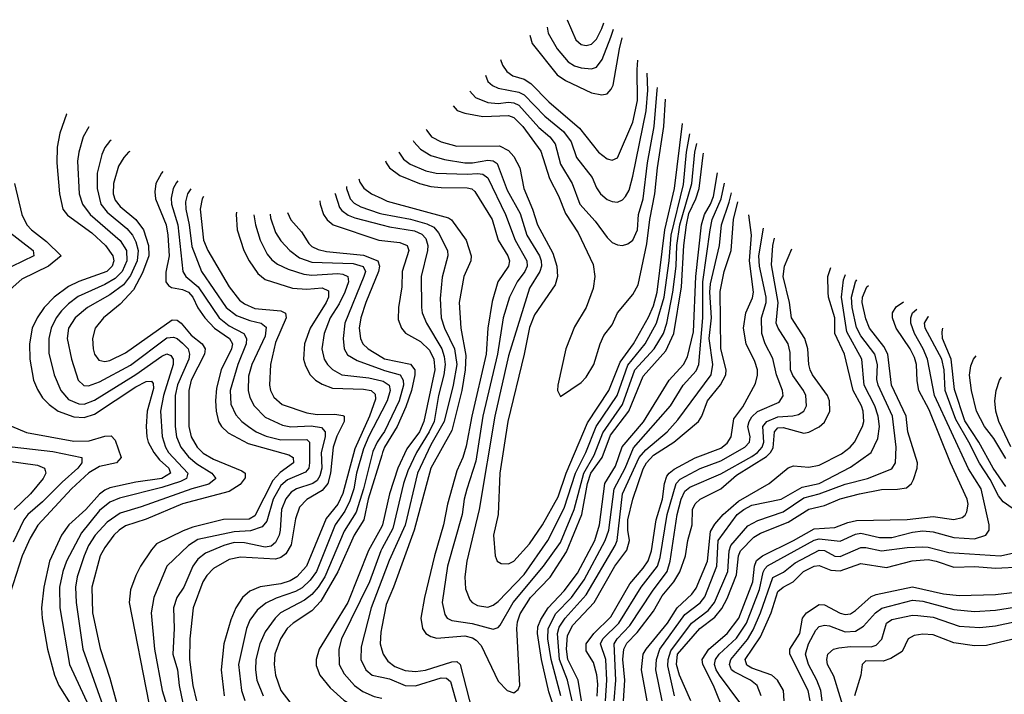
# Model space of a CAD drawing. Header units: inches. Extents: x 884549 to 1028252, y 526810 to 653624.
# Tile 463 of 656: x 928601 to 932405, y 631015 to 633623. Entities that reach past the tile are written whole.
import ezdxf

# ---------------------------------------------------------------- set-up
doc = ezdxf.new("R2010")
doc.units = ezdxf.units.IN
doc.header["$MEASUREMENT"] = 0
doc.layers.add('A9623', color=7, linetype='Continuous')
doc.layers.add('A9633', color=7, linetype='Continuous')

msp = doc.modelspace()

# ---------------------------------------------------------------- linework, layer by layer
at = {"layer": 'A9623', "color": 5}
for points, elevation in [([(928783.3, 633258.2), (928782.8, 633257.2), (928756.3, 633183.7), (928745.6, 633130), (928745.3, 633070), (928755.4, 632950), (928768.6, 632890), (928786.5, 632866.5), (928879.4, 632799.4), (928932.5, 632750), (928961.7, 632710), (928965.1, 632690), (928958.2, 632670), (928938, 632650), (928830, 632610.5), (928790, 632591.1), (928734, 632550), (928696.2, 632510), (928668.9, 632470), (928649.7, 632430), (928639.1, 632370), (928640.8, 632310), (928654.7, 632230), (928670, 632193.7), (928690, 632161.7), (928715, 632135), (928750, 632110), (928810, 632087.5), (928850, 632085.8), (928890, 632097.5), (929050, 632204.1), (929090, 632224.4), (929110, 632225.5), (929116.4, 632216.4), (929117.6, 632197.6), (929094.2, 632110), (929089.8, 632050.2), (929092, 632010), (929097.7, 631990), (929119.4, 631950), (929141.3, 631921.3), (929176.9, 631890), (929183.6, 631870), (929150, 631849.5), (929050, 631834.9), (928950, 631813.1), (928930, 631804.1), (928910, 631789.1), (928856.6, 631730), (928790.8, 631670), (928762.5, 631630), (928716.8, 631530), (928694.1, 631430), (928685.1, 631350), (928688.2, 631308.2), (928708.9, 631190), (928735.7, 631090), (928752.3, 631050), (928802.2, 630970)], 2420), ([(928869, 633209), (928846.8, 633170), (928829.4, 633110.6), (928824.4, 633075.6), (928831.6, 632950), (928843.7, 632910), (928873.8, 632870), (928990, 632769.7), (929013.4, 632730), (929015.6, 632690), (928997.3, 632650), (928970, 632622.3), (928930, 632598.6), (928827.8, 632552.2), (928790, 632524.8), (928762.6, 632497.4), (928742.5, 632470), (928723, 632430), (928714.3, 632390), (928714.2, 632334.2), (928734.5, 632250), (928759.9, 632190), (928790, 632155.3), (928830, 632137.4), (928850, 632137.2), (928890, 632151.8), (929050, 632250.8), (929150, 632322.7), (929170, 632330.8), (929185.3, 632325.3), (929194.4, 632310), (929194.1, 632290), (929156.9, 632170), (929145.1, 632110), (929151.8, 632011.8), (929164.5, 631970), (929176.2, 631950), (929250.5, 631870), (929246, 631850), (929222.1, 631837.9), (929150, 631814.8), (928986.8, 631773.2), (928950, 631758.1), (928910, 631726.4), (928840.5, 631639.5), (928781.9, 631530), (928768.2, 631490), (928755.6, 631430), (928756.6, 631350), (928793.8, 631130), (928867.8, 630970)], 2440), ([(928955.2, 633156.5), (928948.3, 633151.7), (928930.8, 633129.2), (928918.1, 633101.9), (928901, 633030), (928900.4, 632970), (928914.9, 632910), (928938.8, 632878.8), (929015.6, 632815.6), (929037.5, 632790), (929050, 632764.1), (929059.1, 632730), (929055.1, 632690), (929030, 632633.8), (929001.8, 632598.2), (928950, 632558.7), (928863.8, 632510), (928816, 632470), (928790.5, 632430), (928784.7, 632390), (928801.9, 632310), (928827.7, 632230), (928848.8, 632208.8), (928867.1, 632207.1), (928910, 632222.4), (929030, 632287.2), (929170, 632392.7), (929195.9, 632395.9), (929210, 632390.8), (929230, 632372.5), (929252, 632350), (929257.6, 632330), (929254.2, 632310), (929210.8, 632210.8), (929202, 632170), (929202.3, 632050), (929207.7, 632010), (929224, 631970), (929253.3, 631933.3), (929285.5, 631905.5), (929343.1, 631870), (929358.8, 631850), (929332.4, 631827.6), (929265.9, 631810), (929070, 631739.6), (928990, 631715.5), (928938.7, 631681.3), (928892.4, 631630), (928866.6, 631590), (928850.1, 631550.1), (928823.7, 631470), (928817, 631430), (928819.8, 631370), (928845.9, 631190), (928930.1, 630950)], 2460), ([(929026.7, 633112.9), (929022.1, 633110), (929003.8, 633090), (928983.5, 633056.5), (928964.2, 632990), (928962.8, 632950), (928970, 632925.7), (928990, 632900.7), (929050, 632850.8), (929079.3, 632810), (929098.3, 632750), (929100.1, 632710), (929075.2, 632644.8), (929040.9, 632579.1), (928990, 632523.7), (928924.8, 632470), (928892.4, 632430), (928882.2, 632390), (928885.3, 632350), (928890.7, 632330), (928906.9, 632306.9), (928930, 632301.1), (928950, 632305.4), (929010, 632335), (929190, 632462.4), (929210, 632461.8), (929224.9, 632450), (929263.9, 632403.9), (929306.5, 632370), (929317.4, 632350), (929314.8, 632330), (929263.2, 632230), (929254.9, 632190), (929254.9, 632050), (929263.5, 632010), (929287.1, 631970), (929310, 631947.6), (929350, 631924.3), (929459.1, 631879.1), (929472.7, 631870), (929472.4, 631852.4), (929453.3, 631826.7), (929410, 631799), (929230, 631751.7), (929090, 631692.5), (929010, 631666.4), (928985, 631650), (928965.1, 631630), (928930, 631582.8), (928912.4, 631550), (928880.1, 631430), (928882.9, 631330), (928912.7, 631192.7), (928950, 631078), (929023.3, 630810)], 2480), ([(929154, 633035.4), (929148.7, 633030), (929127.2, 632990), (929122.8, 632957.2), (929125.9, 632930), (929167, 632830), (929174, 632790), (929178.3, 632710), (929166.3, 632646.3), (929166.3, 632610), (929175.7, 632595.7), (929188, 632588), (929230, 632580.3), (929253.1, 632570), (929270, 632550.5), (929290, 632509.2), (929316.4, 632470), (929353.8, 632430), (929411.6, 632390), (929423.2, 632370), (929419.1, 632350), (929379.4, 632270), (929361.8, 632198.2), (929357.6, 632150), (929359.9, 632110), (929369.4, 632070), (929380.3, 632050), (929406, 632026), (929484.2, 631984.2), (929641.5, 631941.5), (929657.8, 631930), (929659.2, 631910), (929607.7, 631872.3), (929578.9, 631841.1), (929510, 631704.6), (929487.7, 631692.3), (929388.6, 631691.4), (929270, 631661.2), (929233.1, 631646.9), (929130, 631596.3), (929110, 631574.2), (929068.4, 631510), (929050, 631474.7), (929030, 631419.7), (929024.2, 631370), (929100.7, 630980.7)], 2520), ([(928581.1, 632990), (928610.1, 632870), (928629.2, 632830), (928647.1, 632810), (928705.2, 632765.2), (928761.1, 632710), (928713.1, 632670), (928610, 632619.5), (928530, 632548.7)], 2380), ([(929212.3, 632999.9), (929206.5, 632993.5), (929194.4, 632970), (929187, 632933), (929188.1, 632910), (929212, 632830), (929231, 632650), (929243.3, 632630), (929290.8, 632590), (929371.5, 632470), (929410, 632438.8), (929467.1, 632410), (929477.2, 632390), (929475.6, 632370), (929443.4, 632290), (929413.8, 632190), (929417.3, 632137.3), (929435.8, 632095.8), (929458.9, 632070), (929485.4, 632050), (929515.1, 632030), (929552.8, 632012.8), (929610, 631999.4), (929710, 632000.6), (929720.3, 631990), (929721.1, 631910), (929718.1, 631890), (929705.9, 631874.1), (929635.5, 631844.5), (929610, 631823), (929579.9, 631770), (929555.6, 631684.4), (929537.6, 631662.4), (929493, 631647), (929430, 631643.4), (929290, 631613.5), (929253.7, 631590), (929169.2, 631510), (929120.1, 631390), (929109.1, 631330.9), (929122.6, 631190), (929151.1, 631030), (929189.1, 630910)], 2540), ([(929863.8, 632978.5), (929864.1, 632970), (929878.1, 632930), (929893.6, 632913.6), (929918.9, 632898.9), (929990, 632874.8), (930000, 632872.8)], 2760), ([(929910.9, 633008), (929915.1, 632995.1), (929931, 632971), (929960.2, 632950), (930000, 632931.1)], 2780), ([(929262.3, 632969.5), (929249.5, 632950), (929241.7, 632918.3), (929242.5, 632890), (929256.6, 632830), (929266.5, 632746.5), (929303.3, 632650), (929399.1, 632510), (929439, 632479), (929490, 632459.8), (929534.4, 632450), (929553.8, 632433.8), (929550, 632399.8), (929498.1, 632290), (929485.3, 632245.3), (929483.3, 632190), (929490, 632162), (929507.4, 632130), (929550, 632087), (929616.1, 632056.1), (929649.3, 632049.3), (929727.1, 632052.9), (929767.1, 632047.1), (929780.9, 632030), (929781.4, 632010), (929765.3, 631950), (929768.9, 631890), (929760.8, 631859.2), (929750, 631842.3), (929733.5, 631830), (929670.6, 631809.4), (929650, 631796), (929630, 631770.4), (929612.2, 631730), (929608.1, 631650), (929604.1, 631630), (929590, 631602.3), (929572.1, 631587.9), (929550, 631583.9), (929470, 631600.5), (929430, 631601.5), (929389.5, 631590), (929319.4, 631560.6), (929290, 631537.9), (929270, 631510.4), (929235.6, 631430), (929208.3, 631390), (929195.8, 631350), (929198.5, 631270), (929193.3, 631170), (929210.3, 631110), (929217, 631050), (929238.5, 630950)], 2560), ([(929311.2, 632939.7), (929305.9, 632930), (929298.9, 632890), (929311.3, 632770), (929328, 632730), (929410, 632590.1), (929450, 632539.1), (929470, 632524.1), (929510, 632506.8), (929610, 632497.5), (929627.9, 632487.9), (929631.3, 632470), (929590, 632374.5), (929570.3, 632290), (929566.9, 632210), (929570.4, 632190), (929583.3, 632163.3), (929615.6, 632135.6), (929710, 632102.7), (929750, 632097), (929818.5, 632098.5), (929850, 632093.5), (929854.1, 632090), (929854.9, 632070), (929826.8, 632013.2), (929811.6, 631970), (929802.5, 631870), (929791.1, 631830), (929770, 631803.5), (929711.1, 631768.9), (929682, 631738), (929666.3, 631693.7), (929650, 631592.5), (929630, 631557.9), (929610, 631543.6), (929590, 631537.9), (929454.6, 631545.4), (929410, 631536.7), (929350, 631501.1), (929324.8, 631475.2), (929308.8, 631450), (929270.9, 631350), (929258.1, 631230), (929257.6, 631150), (929269.8, 631050), (929284.1, 630990)], 2580), ([(929819.2, 632951.7), (929819.4, 632950), (929837.1, 632897.1), (929845.3, 632885.3), (929870, 632866.7), (929896.2, 632856.2), (930000, 632829.2)], 2740), ([(929760.6, 632922.3), (929762.3, 632910), (929774.5, 632870), (929788.6, 632848.6), (929812.7, 632830), (929988.4, 632770), (930000, 632768.7)], 2720), ([(929438.5, 632878.3), (929437.1, 632870), (929440.9, 632810), (929467.6, 632730), (929487.7, 632690), (929521.8, 632641.8), (929550, 632618.1), (929654.5, 632585.5), (929710, 632581.3), (929770, 632586.5), (929794.5, 632574.5), (929794.2, 632550), (929785.2, 632530), (929723.1, 632430), (929700.9, 632370), (929697.4, 632310), (929704.9, 632284.9), (929723.6, 632250), (929743.6, 632230), (929770, 632213.4), (929810, 632199), (929930, 632195.3), (929958.8, 632190), (929974.9, 632174.9), (929975.7, 632155.7), (929952.8, 632090), (929895.5, 631964.5), (929849, 631791), (929829.9, 631750.1), (929785.5, 631694.5), (929709, 631511), (929672.2, 631470), (929646.4, 631453.7), (929610, 631442.3), (929530, 631430.6), (929490, 631413.4), (929462.2, 631390), (929435.9, 631350), (929416.7, 631303.3), (929390.1, 631209.9), (929380.2, 631110), (929391.8, 631010)], 2620), ([(929505.5, 632868), (929511.6, 632830), (929530.6, 632770.6), (929556.7, 632716.7), (929574.9, 632694.9), (929597.6, 632677.6), (929637.8, 632657.8), (929698.6, 632638.6), (929730, 632635.3), (929830, 632641.8), (929850, 632639.4), (929868.9, 632630), (929871.5, 632610), (929857, 632570), (929835.2, 632524.8), (929800.8, 632470), (929777.2, 632410), (929768.3, 632350), (929777.5, 632310), (929789.8, 632289.8), (929810, 632270.1), (929845.7, 632250), (929950, 632238.1), (930000, 632226.5)], 2640), ([(929568.9, 632870.5), (929570, 632857.4), (929590, 632800.6), (929610, 632768), (929645.1, 632730), (929682.2, 632702.2), (929730, 632685.1), (929890, 632680.7), (929928.2, 632668.2), (929936.7, 632650), (929930.5, 632630.5), (929857.4, 632450), (929850.6, 632390.7), (929854.9, 632350), (929867.8, 632327.8), (929905.1, 632305.1), (930000, 632270.2)], 2660), ([(929636, 632877.9), (929648.7, 632848.7), (929690, 632802.6), (929717.8, 632757.8), (929730, 632746.1), (929754.2, 632734.2), (929786.4, 632726.4), (929930, 632712.4), (929984.5, 632690), (929991.7, 632670), (929987.8, 632650), (929937.9, 632530), (929918.5, 632470), (929912.9, 632430), (929917.2, 632390), (929926.4, 632370), (929947.2, 632350), (930000, 632318.2)], 2680), ([(928550.6, 632810), (928653.6, 632730), (928656, 632710), (928571.1, 632668.9)], 2360), ([(930000, 632109.6), (929950, 632013.4), (929930, 631964.2), (929902.7, 631870), (929892.5, 631810), (929876.5, 631763.5), (929857.2, 631722.8), (929819.4, 631670), (929747.5, 631490), (929723.8, 631456.2), (929692.6, 631427.4), (929667.1, 631412.9), (929592.4, 631387.6), (929552.2, 631367.8), (929519, 631341), (929490, 631301.5), (929477.5, 631270), (929447, 631130), (929457.5, 631030), (929471.3, 630991.3)], 2640), ([(928570, 632051.3), (928627.3, 632027.3), (928810, 631993.6), (928870, 631994.7), (928930, 632012.7), (928954.5, 632014.5), (928970, 631997.8), (928993.6, 631930), (928975, 631910), (928910, 631895.7), (928868.2, 631871.8), (928801, 631810), (928670.8, 631669.2), (928641.2, 631618.8), (928611.4, 631550), (928553.2, 631370)], 2380), ([(930000, 632016.3), (929982, 631990), (929966, 631954), (929929.8, 631810), (929900.7, 631719.3), (929854.2, 631645.8), (929779.7, 631470), (929754.9, 631430), (929730, 631400.9), (929701.3, 631378.7), (929609.1, 631330), (929587.9, 631310), (929550, 631256.5), (929528.8, 631210), (929513.9, 631150), (929512.3, 631110), (929517.9, 631070), (929541.3, 631010)], 2660), ([(928572.2, 631972.2), (928730, 631954.3), (928841.6, 631930), (928841, 631910), (928826.2, 631890), (928764.8, 631835.2), (928690, 631758.8), (928632.4, 631710), (928617.1, 631690), (928576.5, 631603.5)], 2360), ([(928550, 631917.2), (928670, 631900.5), (928696.6, 631890), (928699.7, 631879.7), (928701.9, 631870), (928692.2, 631850), (928643.3, 631790), (928579.9, 631730)], 2340), ([(930000, 631940), (929947.6, 631770), (929931.3, 631690), (929892.9, 631630), (929830, 631488.1), (929764.3, 631375.7), (929730, 631337.9), (929657.5, 631290), (929634.9, 631270), (929608.3, 631230), (929587.4, 631170), (929584.4, 631130), (929589.3, 631090), (929610.5, 631030), (929645.2, 630985.2), (929690.7, 630950.7), (929770, 630909.8), (929859.2, 630850), (929890, 630840.5), (929910, 630839.9), (930000, 630850.6)], 2680), ([(930000, 631664.4), (929948.9, 631571.1), (929868.7, 631370), (929758.5, 631190), (929746.5, 631150), (929746.7, 631126.6), (929760.6, 631090), (929800.2, 631040.2), (929852.9, 630992.9), (929903.2, 630963.2), (929950.8, 630950.8), (930000, 630946.7)], 2720), ([(930000, 631577.8), (929995.7, 631570), (929952.2, 631450), (929844, 631230), (929833.6, 631190), (929834.9, 631130), (929854.2, 631094.2), (929894, 631050), (929926.5, 631026.5), (929970, 631007.4), (930000, 631000.5)], 2740), ([(930000, 631457.2), (929959.6, 631350), (929920.9, 631199.1), (929919.7, 631150), (929938.3, 631110), (929963, 631090), (930000, 631081.5)], 2760), ([(930000, 631276.6), (929995.8, 631255.8), (929993.8, 631210), (930000, 631187.2)], 2780)]:
    msp.add_lwpolyline(points, dxfattribs=dict(at, elevation=elevation))
at = {"layer": 'A9633', "color": 5}
for points, elevation in [([(930715.9, 633622.6), (930750, 633544.7), (930770, 633526.4), (930790, 633522.2), (930810, 633528.5), (930830, 633547.4), (930850, 633588.6), (930857.2, 633611)], 3060), ([(930639.3, 633593.5), (930642.8, 633570), (930677.5, 633510), (930720, 633460), (930744.1, 633444.1), (930770, 633436.3), (930810, 633432.3), (930830, 633439.6), (930851.5, 633468.5), (930884.8, 633555.2), (930894.7, 633585.4)], 3040), ([(930572.3, 633563.3), (930580.5, 633530), (930677.5, 633410), (930710, 633388), (930810, 633340.5), (930850, 633331.7), (930870, 633336.6), (930886, 633354), (930893.4, 633370), (930917.6, 633510), (930928.2, 633551.9)], 3020), ([(930458.8, 633469.1), (930466.3, 633446.3), (930482.5, 633422.5), (930505.7, 633405.7), (930550, 633392.2), (930576.3, 633376.3), (930644.8, 633304.8), (930763.1, 633203.1), (930837.6, 633110), (930870, 633084.6), (930890, 633079.3), (930910, 633089.2), (930970, 633226.6), (930987.6, 633310), (930986.1, 633430), (930989.5, 633466.5)], 2980), ([(930400.3, 633408.8), (930410, 633384.2), (930428.2, 633368.2), (930450, 633357.9), (930530, 633342.5), (930550, 633331.7), (930629.4, 633250), (930702, 633190), (930731.1, 633150), (930751.8, 633090), (930812.6, 633012.6), (930830, 632972.3), (930845, 632950), (930870, 632928.1), (930890, 632919.4), (930910, 632917.6), (930930, 632927), (930941.1, 632938.9), (930955.9, 632964.1), (930970, 633017.8), (931021.1, 633270), (931027.7, 633350), (931024.9, 633416.3)], 2960), ([(930340.3, 633346.9), (930361.8, 633321.8), (930410, 633301.9), (930450, 633298.3), (930490, 633303.9), (930510, 633301.6), (930530, 633292.7), (930606.4, 633206.4), (930649.6, 633169.6), (930670, 633142.2), (930690, 633064.3), (930735.4, 632990), (930764.7, 632910), (930824, 632844), (930870, 632781.1), (930890, 632761.1), (930910, 632752.6), (930930, 632750.1), (930950, 632755.9), (930970, 632770.8), (930987.4, 632810), (930991.5, 632870), (931010.2, 632930), (931027, 633070), (931052.4, 633210), (931064.2, 633350), (931064.4, 633360.1)], 2940), ([(930275.1, 633289.7), (930291.8, 633271.8), (930320.9, 633260.9), (930390, 633248.6), (930490, 633252.1), (930510, 633244.3), (930544.3, 633210), (930614.1, 633114.1), (930648.2, 633008.2), (930682.1, 632942), (930710, 632873.1), (930758.2, 632798.2), (930815.9, 632675.9), (930822.4, 632630), (930816.8, 632583.2), (930789.1, 632510.9), (930743.8, 632436.2), (930710.7, 632350), (930679.6, 632210), (930678.4, 632190), (930690, 632166.8), (930770, 632220.7), (930790, 632241.1), (930819.6, 632290), (930843.4, 632370), (930858.2, 632401.8), (930890, 632443.9), (930911, 632490), (930970, 632560.9), (930990, 632597.5), (931023.4, 632756.6), (931035, 632850), (931055.2, 632950), (931064.8, 633050), (931089.1, 633210), (931095.9, 633315.2)], 2920), ([(930171.8, 633199.4), (930173.9, 633193.9), (930191.9, 633170), (930230, 633150.1), (930290, 633133.8), (930454.8, 633134.8), (930490, 633117.1), (930510, 633094.4), (930532.8, 633050), (930548.4, 632970), (930582.2, 632890), (930601.6, 632830), (930660.1, 632720.1), (930676.2, 632670), (930678.1, 632630), (930670, 632598.4), (930590, 632482), (930570, 632433.2), (930550, 632330), (930487, 632070), (930456, 631870), (930449.2, 631710.8), (930430.9, 631630), (930437.5, 631550), (930446.2, 631530), (930461.5, 631521.5), (930490, 631520.1), (930510, 631530.2), (930570, 631596.9), (930621.2, 631670), (930681.3, 631778.7), (930712.7, 631870), (930795.1, 632064.9), (930876.5, 632190), (930921.4, 632298.6), (930972.7, 632370), (931030, 632472.4), (931050, 632517.1), (931063.7, 632570), (931093, 632810), (931130.5, 632970), (931161.6, 633221.8)], 2880), ([(930121.3, 633155.3), (930123.5, 633150), (930150, 633122.6), (930190, 633097.5), (930242, 633082), (930321.3, 633070), (930350.7, 633069.3), (930410, 633079.5), (930430, 633076.8), (930446.3, 633066.3), (930483.9, 632963.9), (930533.9, 632873.9), (930560.5, 632790), (930609.2, 632710), (930616.1, 632690), (930616.5, 632670), (930610.1, 632650), (930570, 632585.2), (930490, 632323.8), (930437.3, 632090), (930375.9, 631730), (930328.3, 631530), (930320.8, 631470), (930322.9, 631422.9), (930340.6, 631380.6), (930349.7, 631369.7), (930370, 631358.9), (930410, 631352.7), (930430, 631359.3), (930450, 631374.4), (930550, 631478.8), (930641.4, 631610), (930704.7, 631735.3), (930748.7, 631870), (930787.8, 631950), (930828.4, 632050), (930908.9, 632170), (930950, 632287.5), (931018, 632370), (931061.1, 632450), (931090.9, 632550), (931110.4, 632690), (931117.5, 632790), (931165.4, 632985.4), (931177.6, 633110), (931189.8, 633181.7)], 2860), ([(930065.6, 633110.7), (930065.8, 633110), (930083.8, 633083.8), (930110, 633064.4), (930170, 633038.8), (930210, 633029.5), (930330, 633025.7), (930370, 633028.5), (930390, 633025.8), (930410, 633011.5), (930477.8, 632870), (930515.1, 632770), (930560.7, 632690), (930561.6, 632670), (930552.3, 632650), (930522.4, 632610), (930492.9, 632550), (930469.4, 632470.6), (930446.7, 632330), (930389.8, 632090), (930363.2, 631916.8), (930327.9, 631807.9), (930317.9, 631770), (930310, 631710), (930253.9, 631510), (930233.2, 631370), (930243.3, 631323.3), (930252.5, 631310), (930270, 631301.2), (930349.6, 631289.6), (930430, 631267.1), (930450, 631273.9), (930457.7, 631282.3), (930507.3, 631370), (930624.5, 631510), (930690, 631602.6), (930743.4, 631730), (930779.9, 631870), (930820.4, 631939.6), (930853.5, 632026.5), (930930, 632134.9), (930977.9, 632270), (931052, 632350), (931087.8, 632410), (931100.9, 632450), (931124.6, 632570), (931137.4, 632670), (931139.4, 632750), (931151.6, 632830), (931197.8, 632990), (931209.3, 633110), (931216.6, 633143.7)], 2840), ([(930014.8, 633076.5), (930017.1, 633070), (930030.1, 633050), (930070, 633020.2), (930146.2, 632990), (930190, 632978.4), (930230, 632973.4), (930330, 632973.1), (930348.4, 632968.4), (930359.2, 632959.2), (930426.3, 632850), (930450, 632770), (930486.3, 632710), (930493, 632690), (930489.7, 632670), (930448.6, 632610), (930426.5, 632533.5), (930409.3, 632430.7), (930403.6, 632330), (930348, 632090), (930325.8, 631974.2), (930312.7, 631930), (930290, 631879.1), (930254.1, 631750), (930239, 631670), (930204, 631550), (930164.6, 631390), (930150.6, 631310), (930157, 631270), (930170.5, 631250.5), (930190, 631238.7), (930212.9, 631232.9), (930320.9, 631240.9), (930350, 631234.1), (930365.2, 631225.2), (930383.4, 631203.4), (930450, 631066), (930484, 631030), (930510, 631020.7), (930526.6, 631033.4), (930532.8, 631050), (930521.2, 631270), (930524.1, 631295.9), (930534.2, 631325.8), (930575, 631390), (930650, 631467.5), (930714, 631566), (930773, 631710), (930794.8, 631830), (930807.9, 631870), (930851.5, 631930), (930883.3, 632016.7), (930954.7, 632110), (931010, 632244.6), (931096.7, 632343.3), (931128.4, 632410), (931157.7, 632590), (931166.4, 632750), (931177.2, 632830), (931186.6, 632873.4), (931213, 632930), (931225.8, 632970), (931241.1, 633098.9), (931242.8, 633106.3)], 2820), ([(930683.8, 630910), (930645.1, 631025.1), (930617.5, 631150), (930601.7, 631250), (930603.2, 631276.8), (930614.9, 631305.1), (930642.7, 631350), (930704.8, 631415.2), (930756.2, 631483.8), (930822.3, 631610), (930840.5, 631670), (930861.5, 631830), (930902.5, 631897.5), (930928.7, 631971.3), (931011.2, 632068.8), (931110.5, 632230), (931164.8, 632290), (931180.5, 632319.5), (931203.7, 632416.3), (931213.4, 632630), (931235, 632830), (931246.2, 632870), (931269.9, 632910.1), (931280.7, 632939.3), (931296.4, 633030.2)], 2780), ([(930691.3, 631010), (930653.8, 631150), (930642, 631230), (930643.2, 631270), (930672.7, 631327.3), (930732.2, 631390), (930782, 631458), (930863.1, 631610), (930876.7, 631650), (930898, 631810), (930940.4, 631890), (930972.2, 631967.8), (931114.7, 632130), (931163.9, 632210), (931214.5, 632265.5), (931225.2, 632290), (931240.1, 632470), (931240.2, 632610), (931268.2, 632810), (931276.7, 632850), (931311.3, 632930), (931324.2, 632990.7)], 2760), ([(930736, 630990), (930718, 631070), (930686, 631150), (930678.3, 631250), (930685.7, 631274.3), (930707.9, 631310), (930790, 631399.3), (930901.6, 631590), (930909.6, 631610.4), (930930, 631790), (930993.7, 631930), (931019.5, 631960.5), (931102.6, 632030), (931143.9, 632076.1), (931272.4, 632250), (931278.8, 632290), (931264.5, 632390), (931273.1, 632470), (931267.6, 632570), (931270, 632602), (931304.5, 632750), (931312.8, 632830), (931342.4, 632917.6), (931350.7, 632952.9)], 2740), ([(930000, 632931.1), (930021.1, 632921.1), (930257.3, 632857.3), (930269.4, 632849.4), (930325.5, 632770), (930344.9, 632710), (930343.8, 632690), (930317.5, 632630), (930298.9, 632530), (930305.3, 632430), (930324.5, 632324.5), (930321.8, 632270), (930308.7, 632190), (930270, 632035.3), (930190, 631889.1), (930124.8, 631650), (930045.9, 631430), (930017.4, 631362.6), (930000, 631276.6)], 2780), ([(930771.1, 630990), (930758.2, 631070), (930718.8, 631150), (930713.4, 631190), (930717, 631243), (930737.5, 631282.5), (930820.8, 631370), (930900.1, 631510), (930946.9, 631573.1), (930957.2, 631610), (930949.8, 631650), (930950.5, 631690), (930970, 631770.2), (931010, 631887.3), (931022.6, 631910), (931050, 631939.5), (931127.5, 631990), (931223.3, 632070), (931236.8, 632090), (931258.4, 632150), (931308.9, 632211.1), (931328.4, 632250), (931330.2, 632270), (931309.2, 632350.8), (931307.6, 632572.4), (931322.2, 632650), (931349.2, 632730.8), (931359.2, 632850), (931375.1, 632918.2)], 2720), ([(930000, 632872.8), (930111.2, 632851.2), (930174, 632834), (930200.5, 632820.5), (930219.3, 632799.3), (930253.3, 632730), (930255.1, 632710), (930232.7, 632627.3), (930225, 632545), (930229.4, 632470.6), (930242.5, 632430), (930281.4, 632350), (930289.6, 632290), (930276, 632210), (930240.5, 632070), (930190, 631979.3), (930138.6, 631870), (930090, 631669.3), (930028.1, 631531.9), (930000, 631457.2)], 2760), ([(930832, 631008), (930834.4, 631054.4), (930831, 631091), (930817.8, 631137.8), (930790, 631183), (930789.7, 631210), (930818.6, 631250), (930885, 631315), (930957.8, 631442.2), (931010, 631502.6), (931028.8, 631531.2), (931042.1, 631570), (931059.7, 631690), (931084.1, 631770), (931091.5, 631830), (931101.5, 631858.5), (931109.7, 631870.3), (931130, 631884.9), (931210, 631929), (931310, 631967), (931334.6, 631985.4), (931349.3, 632010), (931359.7, 632080.3), (931394, 632126), (931443.3, 632216.7), (931451.6, 632248.4), (931451.3, 632270), (931441.5, 632301.5), (931407, 632370), (931397.8, 632430), (931406.8, 632490), (931431.9, 632548.1), (931435.2, 632570), (931420.7, 632690), (931428.3, 632790), (931418.4, 632868.1)], 2680), ([(930000, 632829.2), (930030, 632821.4), (930126.5, 632806.5), (930154.1, 632794.1), (930170, 632776.4), (930177.4, 632750), (930177.2, 632730), (930152.4, 632630), (930153, 632510), (930156.2, 632490), (930172.7, 632450), (930232.2, 632350), (930241.5, 632321.5), (930244.5, 632290), (930239.9, 632250), (930219.7, 632170), (930201.7, 632070), (930182.9, 632030), (930134.7, 631950), (930100.8, 631879.2), (930083.7, 631830), (930043.3, 631656.7), (930000, 631577.8)], 2740), ([(930864.4, 630990), (930869.8, 631070), (930864.8, 631150), (930844.2, 631210), (930854.3, 631230), (930915.9, 631290), (931002.4, 631430), (931064.8, 631510), (931075.8, 631544.2), (931102.1, 631710), (931136.5, 631830), (931153, 631847), (931230, 631888.3), (931310, 631917.5), (931402.9, 631970), (931420.1, 631990), (931423.3, 632010), (931414.1, 632050), (931418.9, 632070), (931430, 632087.3), (931451.7, 632108.3), (931535, 632145), (931550.7, 632169.3), (931547.5, 632190), (931524.3, 632250), (931510, 632313.1), (931481.2, 632370), (931467.9, 632410), (931466.5, 632470), (931484.3, 632530), (931484.7, 632550), (931458.8, 632670), (931456.3, 632710), (931474.3, 632817.1)], 2660), ([(930000, 632768.7), (930070, 632760.9), (930098, 632750), (930104.9, 632730), (930079.1, 632650), (930077.7, 632590), (930064.3, 632510), (930063.8, 632463.8), (930076.1, 632430), (930091.6, 632411.6), (930150, 632378.5), (930184.9, 632344.9), (930201.6, 632310), (930205.2, 632270), (930162.3, 632070), (930145.4, 632030), (930096.5, 631963.5), (930062.2, 631890), (930030.3, 631790), (930003.1, 631670), (930000, 631664.4)], 2720), ([(930897.8, 630990), (930903.9, 631070), (930898, 631210), (930909.7, 631230), (930958.4, 631281.6), (931045.5, 631414.5), (931101.7, 631490), (931114, 631530), (931140.9, 631710), (931155.9, 631770), (931170, 631799.9), (931190, 631815.5), (931310, 631867.2), (931430, 631934.1), (931451.5, 631950), (931468.9, 631971.1), (931475.2, 631990), (931472, 632050), (931487.9, 632070), (931530, 632088.1), (931588.2, 632091.8), (931610, 632097.4), (931630.6, 632110), (931639.9, 632130), (931637.9, 632170), (931628.7, 632190), (931587.5, 632247.5), (931579.3, 632270), (931576.9, 632336.9), (931569.4, 632369.3), (931530.7, 632430), (931523, 632450), (931531.6, 632530), (931504.7, 632675.3), (931510.3, 632750), (931517.1, 632777.9)], 2640), ([(930933.7, 630990), (930938.4, 631070), (930931.5, 631150), (930935.3, 631190), (930946.6, 631213.4), (930986.2, 631253.8), (931050, 631337.2), (931083.3, 631396.6), (931128, 631450), (931151, 631489), (931173.6, 631550), (931182.2, 631610), (931198.3, 631670), (931200.7, 631730), (931210, 631752.1), (931230, 631770.1), (931310, 631809.3), (931370, 631862.2), (931485.9, 631934.1), (931502.1, 631950), (931511.8, 631968.2), (931516.7, 632030), (931530, 632044.6), (931550, 632046.8), (931630, 632025.1), (931650, 632028.6), (931690, 632048.9), (931710, 632067.3), (931730.2, 632109.8), (931728.8, 632150), (931721.4, 632170), (931664.1, 632250), (931654.7, 632270), (931649.1, 632290), (931645.4, 632350), (931634.5, 632390), (931582.4, 632470), (931574.4, 632530), (931551, 632630), (931555.8, 632670), (931583.9, 632737)], 2620), ([(931025.2, 630990), (931003.7, 631110), (931009.3, 631170), (931020.9, 631190), (931103.2, 631290), (931140.6, 631350), (931198, 631402), (931214.8, 631425.2), (931258, 631530), (931270, 631645.1), (931286.7, 631673.3), (931318.5, 631710), (931378, 631762), (931496.8, 631830), (931570, 631890.5), (931590, 631898.9), (931650, 631892.9), (931690, 631901.1), (931775.3, 631944.7), (931809, 631970), (931826.4, 631990), (931856.9, 632050), (931861.9, 632070), (931859.1, 632110), (931853.1, 632130), (931821.3, 632190), (931786.7, 632330), (931749.8, 632409.8), (931750, 632470), (931725.8, 632550), (931723.8, 632570), (931722.8, 632630), (931734.9, 632665.1)], 2580), ([(931083.4, 630990), (931059, 631110), (931060.7, 631150), (931074.6, 631190), (931170, 631323.9), (931230, 631368.7), (931247.5, 631392.5), (931294.1, 631510), (931299.1, 631610), (931372.4, 631710), (931398.3, 631730), (931430, 631746.3), (931542.3, 631770), (931623.9, 631816.1), (931690, 631829.6), (931810, 631893.5), (931890.5, 631949.5), (931915.8, 632004.2), (931922.2, 632050), (931917.8, 632090), (931904.6, 632130), (931863.5, 632210), (931853.7, 632310), (931795.9, 632415.9), (931776, 632550), (931783, 632617), (931791.3, 632638.2)], 2560), ([(931131.1, 631010), (931105.4, 631125.4), (931106.2, 631150), (931116.9, 631183.1), (931196.5, 631290), (931260.8, 631339.2), (931285.3, 631370), (931336.6, 631490), (931341.7, 631570), (931347.7, 631590), (931414.1, 631665.9), (931452.8, 631687.2), (931550, 631720.8), (931630, 631775.3), (931690, 631789.6), (931790, 631827.5), (931875.8, 631850), (931970, 631886.5), (931983.8, 631910), (931986.6, 631970), (931972.2, 632090), (931916.9, 632210), (931912.2, 632232.2), (931914.5, 632290), (931905.1, 632330), (931850, 632400.3), (931833.4, 632433.4), (931817.3, 632510), (931814.8, 632550), (931830, 632610), (931835.1, 632617.3)], 2540), ([(931193.6, 630990), (931150.5, 631090), (931137.8, 631130), (931142.4, 631170), (931228.6, 631270), (931287, 631313), (931313.6, 631346.4), (931334.1, 631385.9), (931370, 631477.3), (931377.3, 631550), (931385.1, 631570), (931436.8, 631623.2), (931462.4, 631637.6), (931570, 631681.1), (931650, 631730.3), (931710, 631745.4), (931770, 631770.9), (931844.8, 631790), (931930, 631806.6), (931992.2, 631807.8), (932026.6, 631813.4), (932046.3, 631830), (932054.4, 631845.5), (932068.4, 631890), (932069.9, 631910), (932032, 632030), (932025.5, 632090), (931969.4, 632210), (931954.8, 632330), (931939.5, 632359.5), (931884.2, 632430), (931870, 632466), (931855.5, 632530), (931856.9, 632550), (931873.2, 632590), (931880.6, 632595.6)], 2520), ([(931323.3, 630943.3), (931281, 631050), (931239.5, 631130), (931238, 631150), (931263.8, 631190), (931333.7, 631250), (931378.8, 631310), (931433.5, 631450), (931439.9, 631510), (931447.6, 631532.4), (931470, 631551.2), (931590.4, 631609.6), (931670, 631654.8), (931750, 631660.7), (931800, 631680), (931833.2, 631686.8), (932030, 631691.2), (932130, 631702.8), (932210, 631690.5), (932241.4, 631698.6), (932252.9, 631707.1), (932259.7, 631720.3), (932265.2, 631750), (932261, 631770), (932197.2, 631910), (932114.2, 632114.2), (932074.8, 632190), (932067.5, 632227.5), (932064.8, 632290), (932057.5, 632317.5), (932041.2, 632350), (931986.3, 632430), (931973.1, 632470), (931972.6, 632490), (931986.7, 632513.3), (932015, 632531.6)], 2480), ([(931383.3, 630983.3), (931304.4, 631090), (931291.3, 631110), (931285.2, 631130), (931289.1, 631150), (931303.2, 631170), (931370, 631232.6), (931409.2, 631290.8), (931459.2, 631420.8), (931473.2, 631486.8), (931479.8, 631500.2), (931490, 631512.4), (931670, 631611.4), (931690, 631616.6), (931770, 631607.3), (931830, 631634.6), (931850, 631638.2), (931921.9, 631621.9), (931970, 631621.9), (932050, 631642.5), (932090, 631646.9), (932130, 631642.9), (932210, 631621.1), (932290, 631616.6), (932333.3, 631630), (932345.8, 631650), (932345.8, 631670), (932314.9, 631810), (932266.2, 631886.2), (932135.6, 632170), (932107.8, 632310), (932091, 632350), (932057.2, 632410), (932043.9, 632450), (932043.3, 632470), (932050.3, 632490), (932066.3, 632504.3)], 2460), ([(932434.5, 631734.5), (932399.6, 631759.6), (932382.2, 631782.2), (932350, 631846.1), (932308.2, 631908.2), (932268, 631990), (932217.5, 632077.5), (932176.6, 632190), (932172.2, 632270), (932163.1, 632310), (932098.5, 632430), (932096.8, 632450), (932110, 632474.1), (932112.9, 632476)], 2440), ([(932410, 631819.1), (932361.7, 631890), (932306, 631990), (932251.9, 632071.9), (932212.8, 632192.8), (932199, 632310), (932166.5, 632390), (932164, 632416), (932167.3, 632430.9)], 2420), ([(930000, 632318.2), (930010, 632312.1), (930111.5, 632291.4), (930127.6, 632270), (930127.5, 632250), (930115.2, 632190), (930093, 632127), (930059.8, 632050), (930010.6, 631970), (930003.1, 631950), (930000, 631940)], 2680), ([(932410, 631926.3), (932364.4, 632004.5), (932328.4, 632050), (932297.1, 632110), (932277.9, 632190), (932270.7, 632249.3), (932275.7, 632284.3), (932286.1, 632310), (932295.7, 632323.3)], 2380), ([(930000, 632270.2), (930010, 632266.6), (930070.6, 632250.6), (930082.9, 632230), (930083.4, 632210), (930067.4, 632150), (930010, 632030.9), (930000, 632016.3)], 2660), ([(930000, 632226.5), (930005.3, 632225.3), (930028.3, 632210), (930032.1, 632190), (930021, 632150), (930000, 632109.6)], 2640), ([(932430, 631972.1), (932383.6, 632070), (932372.2, 632110), (932368.6, 632150), (932373.3, 632190), (932386.3, 632230), (932393.2, 632241.5)], 2360), ([(931464.8, 631010), (931449.7, 631049.7), (931424.1, 631070), (931361.7, 631101.7), (931351.1, 631110), (931342.6, 631130), (931348.2, 631150), (931412.8, 631227.2), (931435, 631265), (931463.3, 631330), (931510, 631466.6), (931552.1, 631487.9), (931596.7, 631523.3), (931690, 631572.4), (931710, 631570.8), (931750, 631549.7), (931770, 631548), (931850, 631582.6), (931870, 631583.4), (931930, 631569.5), (932030, 631583.2), (932090, 631585.4), (932110, 631584.3), (932190, 631563.8), (932390, 631551.1), (932487.7, 631572.3)], 2440), ([(931553.9, 630990), (931551.8, 631030), (931528.9, 631070), (931506.4, 631090), (931430, 631116), (931410, 631127.5), (931403.6, 631150), (931462.7, 631237.3), (931503.9, 631330), (931530, 631412.4), (931549.9, 631430), (931588.6, 631450), (931629.4, 631490.6), (931670, 631510.1), (931690, 631513.1), (931735.1, 631495.1), (931770, 631492.5), (931850, 631520.5), (931950, 631506.1), (932048.5, 631531.5), (932110, 631535.8), (932141.5, 631530), (932210, 631507), (932290.8, 631509.2), (932370, 631502.9), (932470, 631508.3)], 2420), ([(931654.1, 630990), (931647.4, 631030), (931575.9, 631170), (931576.8, 631190), (931614.2, 631250), (931624.7, 631310), (931640.9, 631330), (931690, 631362.3), (931710, 631360.6), (931770, 631328.6), (931790, 631323.7), (931810, 631326), (931830, 631338.7), (931890, 631393.4), (931910, 631401.3), (932050, 631431), (932170, 631403.9), (932230, 631396.9), (932370, 631400.9), (932490, 631415.4)], 2380), ([(931701.3, 630990), (931695.3, 631030), (931679.9, 631070), (931648.1, 631130), (931637, 631170), (931648.7, 631210), (931677, 631263), (931690, 631277.8), (931710, 631282.8), (931730, 631280.5), (931790, 631257.4), (931830, 631259.9), (931861.3, 631278.7), (931906.6, 631330), (931931.1, 631348.9), (932050, 631378.8), (932090, 631374.8), (932210, 631343.3), (932290, 631335.7), (932370, 631340.5), (932510, 631363)], 2360), ([(931794.5, 630925.5), (931745.6, 631085.6), (931722, 631130), (931718.6, 631150), (931723.4, 631170), (931744.8, 631190), (931764.8, 631195.2), (931810, 631199.8), (931890, 631199.1), (931910, 631204.9), (931931.1, 631228.9), (931949.2, 631290), (931970, 631304.3), (932050, 631321.1), (932070, 631320.4), (932130, 631313.7), (932230, 631278.7), (932310, 631273.9), (932370, 631279.6), (932510, 631309.1)], 2340), ([(932433.2, 631226.8), (932336.1, 631203.9), (932290, 631202.9), (932210, 631213.8), (932130, 631245.2), (932090, 631248.3), (932056.9, 631243.1), (932033.6, 631230), (932010, 631180.3), (931966.4, 631153.6), (931936.2, 631143.8), (931870, 631145.2), (931855.2, 631130), (931850.4, 631090), (931825.7, 631010)], 2320), ([(930000, 631187.2), (930004.7, 631170), (930023.1, 631143.1), (930050, 631122.4), (930090, 631107.6), (930130, 631104.1), (930168.9, 631108.9), (930270, 631141.4), (930290, 631141.8), (930303.4, 631130), (930349.3, 630950)], 2780), ([(930000, 631081.5), (930030, 631074.6), (930090, 631048.9), (930130, 631047.9), (930230, 631078.7), (930250, 631078.1), (930264.8, 631064.8), (930331.5, 630830)], 2760)]:
    msp.add_lwpolyline(points, dxfattribs=dict(at, elevation=elevation))

doc.saveas('drawing.dxf')
